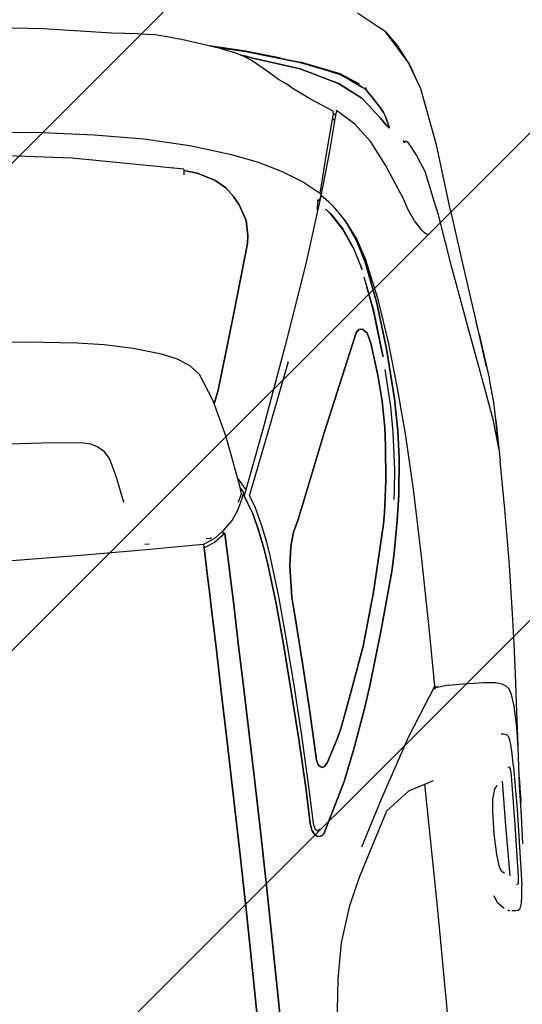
# Model space of a CAD drawing. Header units: millimetres. Extents: x 573132 to 957048, y 21042 to 318066.
# Tile 418 of 425: x 825274 to 825968, y 241507 to 242868. Entities that reach past the tile are written whole.
import ezdxf

# ---------------------------------------------------------------- set-up
doc = ezdxf.new("R2010")
doc.units = ezdxf.units.MM
doc.header["$LTSCALE"] = 2000
doc.layers.add('_NIBSC_FM trees 3metre zone', color=210, linetype='Continuous')
doc.layers.add('Cars', color=7, linetype='Continuous')

# ---------------------------------------------------------------- blocks, each defined once
blk = doc.blocks.new('A$C7ADB3080')
at = {"linetype": 'Continuous'}
for p, q in [((3832, 739.5), (3836.6, 844.3)), ((3972.7, 749.9), (3978.7, 854.2)), ((4221.8, 668.4), (4237.6, 814.2)), ((3673.2, 792.6), (3673.7, 692.2)), ((4412.5, 787.5), (4403.4, 695.1)), ((4265.5, 772.3), (4260.1, 707.5)), ((3966.3, 680.4), (3972.7, 749.9)), ((3828.2, 684.6), (3832, 739.5)), ((4260.1, 707.5), (4251.7, 635.4)), ((4403.4, 695.1), (4390.5, 600.8)), ((3673.7, 692.2), (3674.7, 601.1)), ((3825.6, 672.2), (3828.2, 684.6)), ((3961, 643.5), (3966.3, 680.4)), ((3820.7, 662), (3825.6, 672.2)), ((4195.1, 515.6), (4221.8, 668.4)), ((3807.5, 649.8), (3813.4, 654)), ((3813.4, 654), (3820.8, 662.4)), ((3775.6, 639.5), (3794, 644.6)), ((3794, 644.6), (3801.5, 647)), ((3800.8, 646.4), (3807.5, 649.8)), ((3801.5, 647), (3806, 649)), ((3953.3, 603.8), (3961, 643.5)), ((3741.9, 632.7), (3775.6, 639.5)), ((4251.7, 635.4), (4240.7, 567.6)), ((3674.7, 601.1), (3675.1, 581.7)), ((3682.1, 607.7), (3682.1, 601.7)), ((3942.5, 565.4), (3953.3, 603.8)), ((4390.5, 600.8), (4386.9, 565.1)), ((3675.1, 581.7), (3675.4, 562.4)), ((3675.4, 562.4), (3675.9, 542.6)), ((3933.6, 543.9), (3942.5, 565.4)), ((4240.7, 567.6), (4227, 505)), ((4386.9, 565.1), (4383.8, 547.2)), ((4382.9, 541.1), (4383.8, 547.2)), ((3675.9, 542.6), (3676.4, 526.7)), ((3922.9, 526.5), (3933.6, 543.9)), ((4198, 531.7), (4197.9, 531.2)), ((4197.9, 531.2), (4198, 531.7)), ((4379.1, 525.1), (4381.9, 536.1)), ((4381.9, 536.1), (4382.9, 541.1)), ((3467.2, 517.5), (3405.5, 514.9)), ((3405.5, 514.9), (3467.2, 517.5)), ((3528.9, 520.1), (3467.2, 517.5)), ((3467.2, 517.5), (3528.9, 520.1)), ((3589.5, 522.8), (3528.9, 520.1)), ((3528.9, 520.1), (3589.5, 522.8)), ((3610.4, 523.8), (3589.5, 522.8)), ((3589.5, 522.8), (3610.4, 523.8)), ((3631.1, 524.7), (3610.4, 523.8)), ((3610.4, 523.8), (3631.1, 524.7)), ((3651.3, 525.7), (3631.1, 524.7)), ((3631.1, 524.7), (3651.3, 525.7)), ((3671.3, 526.7), (3651.3, 525.7)), ((3651.3, 525.7), (3671.3, 526.7)), ((3677.3, 511.8), (3671.3, 526.7)), ((3671.3, 526.7), (3676.4, 526.5)), ((3676.4, 526.7), (3683.5, 510.8)), ((3683.5, 522.6), (3683.8, 516.7)), ((3910.3, 515.1), (3922.9, 526.5)), ((4376, 513.6), (4379.1, 525.1)), ((3097.4, 503.7), (3043.5, 502.2)), ((3043.5, 502.2), (3097.4, 503.7)), ((3168.2, 506), (3097.4, 503.7)), ((3097.4, 503.7), (3168.2, 506)), ((3252, 509), (3168.2, 506)), ((3168.2, 506), (3252, 509)), ((3344.7, 512.5), (3252, 509)), ((3252, 509), (3344.7, 512.5)), ((3405.5, 514.9), (3344.7, 512.5)), ((3344.7, 512.5), (3405.5, 514.9)), ((3688.7, 496.6), (3677.3, 511.8)), ((3683.5, 510.8), (3692.8, 498)), ((3683.8, 516.7), (3684.4, 515.1)), ((3872.7, 499.1), (3910.3, 515.1)), ((4188.8, 516.1), (4187.1, 516.4)), ((4193.4, 515.7), (4188.1, 497.7)), ((4188.1, 497.7), (4193.4, 515.7)), ((4195.1, 515.6), (4188.8, 516.1)), ((4227, 505), (4210.5, 448.6)), ((4365.6, 477.9), (4373.8, 505.4)), ((4373.8, 505.4), (4376, 513.6)), ((3043.5, 502.2), (2961.6, 500)), ((2961.6, 500), (3043.5, 502.2)), ((3536.4, 489.3), (3593.8, 491.8)), ((3593.8, 491.8), (3536.4, 489.3)), ((3593.8, 491.8), (3622.3, 493.2)), ((3622.3, 493.2), (3593.8, 491.8)), ((3622.3, 493.2), (3645.7, 494.4)), ((3645.7, 494.4), (3622.3, 493.2)), ((3645.7, 494.4), (3666.9, 495.6)), ((3666.9, 495.6), (3645.7, 494.4)), ((3666.9, 495.6), (3688.7, 496.6)), ((3688.7, 496.6), (3666.9, 495.6)), ((3687.2, 498.6), (3688.7, 498.7)), ((3691.7, 499.6), (3688.7, 496.6)), ((3688.7, 498.7), (3689.8, 497.7)), ((3692.8, 498), (3706.1, 485.3)), ((3821.6, 484.9), (3872.7, 499.1)), ((3887, 491.2), (3868.3, 497.9)), ((3868.3, 497.9), (3887, 491.2)), ((3991.5, 461.4), (3887, 491.2)), ((3887, 491.2), (3991.5, 461.4)), ((4188.1, 497.7), (4176.6, 474.1)), ((4176.6, 474.1), (4188.1, 497.7)), ((3203.4, 475.3), (3279, 478)), ((3279, 478), (3203.4, 475.3)), ((3279, 478), (3347.7, 480.8)), ((3347.7, 480.8), (3279, 478)), ((3347.7, 480.8), (3413.9, 483.8)), ((3413.9, 483.8), (3347.7, 480.8)), ((3413.9, 483.8), (3476.6, 486.7)), ((3476.6, 486.7), (3413.9, 483.8)), ((3476.6, 486.7), (3536.4, 489.3)), ((3536.4, 489.3), (3476.6, 486.7)), ((3706.1, 485.3), (3719.7, 476.4)), ((3719.7, 476.4), (3733.7, 469.8)), ((3762.8, 473.1), (3821.6, 484.9)), ((4357.7, 453.1), (4365.6, 477.9)), ((2961.5, 468.6), (3043.6, 470.9)), ((3043.6, 470.9), (2961.5, 468.6)), ((3043.6, 470.9), (3123.9, 472.9)), ((3123.9, 472.9), (3043.6, 470.9)), ((3123.9, 472.9), (3203.4, 475.3)), ((3203.4, 475.3), (3123.9, 472.9)), ((3713.6, 456.1), (3738.7, 466)), ((3738.7, 466), (3728.7, 462.1)), ((3730.6, 474.5), (3730.8, 474.4)), ((3730.8, 474.4), (3741.7, 469.3)), ((3733.7, 469.8), (3743.8, 466)), ((3739.1, 467.8), (3738.5, 466.1)), ((3738.5, 466.1), (3746.3, 462.9)), ((3738.7, 466.5), (3738.7, 467.9)), ((3739.5, 465.7), (3738.7, 466)), ((3738.7, 466), (3738.7, 466)), ((3741.7, 469.3), (3748.7, 470.5)), ((3743.8, 466), (3749.9, 470.8)), ((3762, 472.5), (3746.3, 462.9)), ((3832.9, 431.9), (3746.7, 463.1)), ((3748.7, 470.5), (3755.7, 471.8)), ((3755.7, 471.8), (3762.8, 473.1)), ((3762.7, 473.1), (3762, 472.5)), ((4176.6, 474.1), (4165, 459.6)), ((4165, 459.6), (4176.6, 474.1)), ((4351.4, 418), (4362.3, 467.4)), ((3713.6, 456.1), (3687.1, 448.9)), ((3687.1, 448.9), (3713.6, 456.1)), ((3696.9, 445), (3723.1, 452.6)), ((3728.7, 462.1), (3713.6, 456.1)), ((3723.1, 452.6), (3738.1, 458.5)), ((3738.1, 458.5), (3822.4, 426.8)), ((4085.9, 435.4), (3991.5, 461.4)), ((3991.5, 461.4), (4085.9, 435.4)), ((4152.4, 450), (4140.4, 443)), ((4140.4, 443), (4152.4, 450)), ((4165, 459.6), (4152.4, 450)), ((4152.4, 450), (4165, 459.6)), ((4348.9, 430.5), (4357.7, 453.1)), ((4359.8, 459.6), (4350.6, 418.1)), ((4350.6, 418.1), (4359.8, 459.6)), ((3643.8, 440.8), (3587, 433.2)), ((3587, 433.2), (3643.8, 440.8)), ((3596.5, 428.6), (3653.1, 436.5)), ((3662.7, 443.9), (3643.8, 440.8)), ((3643.8, 440.8), (3662.7, 443.9)), ((3653.1, 436.5), (3672.4, 439.7)), ((3687.1, 448.9), (3662.7, 443.9)), ((3662.7, 443.9), (3687.1, 448.9)), ((3672.4, 439.7), (3696.9, 445)), ((4096.8, 434.1), (4085.9, 435.4)), ((4085.9, 435.4), (4096.8, 434.1)), ((4140.4, 443), (4117.8, 435.1)), ((4117.8, 435.1), (4140.4, 443)), ((4210.5, 448.6), (4196.9, 412.4)), ((3527.2, 426.8), (3464.1, 421.2)), ((3464.1, 421.2), (3527.2, 426.8)), ((3472.6, 416.8), (3536, 422.4)), ((3587, 433.2), (3527.2, 426.8)), ((3527.2, 426.8), (3587, 433.2)), ((3536, 422.4), (3596.5, 428.6)), ((3822.4, 426.8), (3919.4, 391.3)), ((3941.5, 394), (3832.9, 431.9)), ((4117.8, 435.1), (4096.8, 434.1)), ((4096.8, 434.1), (4117.8, 435.1)), ((4342.8, 419), (4348.9, 430.5)), ((4344.1, 418.1), (4345.7, 423.6)), ((4345.7, 423.6), (4344.1, 418.1)), ((4345.7, 423.6), (4346.6, 426.1)), ((4346.6, 426.1), (4345.7, 423.6)), ((3280.2, 408.6), (3271, 407)), ((3271, 407), (3280.2, 408.6)), ((3330.4, 411.2), (3280.2, 408.6)), ((3280.2, 408.6), (3330.4, 411.2)), ((3397.7, 415.9), (3330.4, 411.2)), ((3330.4, 411.2), (3397.7, 415.9)), ((3338.5, 407.1), (3405.7, 411.7)), ((3464.1, 421.2), (3397.7, 415.9)), ((3397.7, 415.9), (3464.1, 421.2)), ((3405.7, 411.7), (3472.6, 416.8)), ((3501.9, 402.7), (3566, 408.5)), ((3566, 408.5), (3501.9, 402.7)), ((3566, 408.5), (3594.2, 410.9)), ((3594.2, 410.9), (3566, 408.5)), ((3594.2, 410.9), (3636.8, 410.4)), ((3636.8, 410.4), (3594.2, 410.9)), ((3636.8, 410.4), (3664.1, 407.1)), ((3664.1, 407.1), (3636.8, 410.4)), ((4196.9, 412.4), (4181.7, 380.2)), ((4319.8, 388.8), (4337.2, 410.2)), ((4350.6, 418.1), (4330, 344.4)), ((4330, 344.4), (4350.6, 418.1)), ((4337.1, 396.9), (4341.1, 409.4)), ((4341.1, 409.4), (4337.1, 396.9)), ((4337.2, 410.2), (4342.8, 419)), ((4338.2, 370.6), (4351.4, 418)), ((4341.1, 409.4), (4344.1, 418.1)), ((4344.1, 418.1), (4341.1, 409.4)), ((3262.3, 400.8), (3261.6, 398.5)), ((3261.6, 398.5), (3262.3, 400.8)), ((3261.6, 398.5), (3261.6, 396.3)), ((3261.6, 396.3), (3261.6, 398.5)), ((3261.6, 396.4), (3261.6, 396.3)), ((3261.6, 396.3), (3262.5, 393.6)), ((3262.5, 393.6), (3261.6, 396.3)), ((3262.3, 400.8), (3262.2, 400.6)), ((3265.7, 404.2), (3262.3, 400.8)), ((3262.3, 400.8), (3265.7, 404.2)), ((3271, 407), (3265.7, 404.2)), ((3265.7, 404.2), (3271, 407)), ((3269.2, 399.3), (3271, 401.5)), ((3269.6, 398.5), (3269.5, 399.6)), ((3271.9, 397.1), (3269.6, 398.5)), ((3271, 401.5), (3274.3, 403.3)), ((3274.3, 403.3), (3280.2, 404.2)), ((3280.2, 404.2), (3338.5, 407.1)), ((3366.9, 393.4), (3434.5, 397.6)), ((3434.5, 397.6), (3366.9, 393.4)), ((3434.5, 397.6), (3501.9, 402.7)), ((3501.9, 402.7), (3434.5, 397.6)), ((3664.1, 407.1), (3683.7, 401.7)), ((3683.7, 401.7), (3664.1, 407.1)), ((3683.7, 401.7), (3700.4, 394)), ((3700.4, 394), (3683.7, 401.7)), ((4321.2, 345.1), (4337.1, 396.9)), ((4337.1, 396.9), (4321.2, 345.1)), ((2999.6, 392.2), (3062.7, 386.1)), ((3062.7, 386.1), (3112.6, 377.8)), ((3262.5, 393.6), (3264.7, 391.1)), ((3264.7, 391.1), (3262.5, 393.6)), ((3264.7, 391.1), (3334.6, 357.8)), ((3334.6, 357.8), (3264.7, 391.1)), ((3356.4, 386.7), (3357.6, 389.2)), ((3357.6, 389.2), (3356.4, 386.7)), ((3357.5, 383.2), (3356.4, 386.7)), ((3356.4, 386.7), (3357.5, 383.2)), ((3363.1, 378.6), (3357.5, 383.2)), ((3357.5, 383.2), (3363.1, 378.6)), ((3357.6, 389.2), (3360.3, 391.7)), ((3360.3, 391.7), (3357.6, 389.2)), ((3360.3, 391.7), (3364.2, 393)), ((3364.2, 393), (3360.3, 391.7)), ((3361.1, 391.9), (3360.3, 391.7)), ((3364.2, 393), (3366.9, 393.4)), ((3366.9, 393.4), (3364.2, 393)), ((3366.9, 393.4), (3366.5, 393.3)), ((3700.4, 394), (3817.2, 349.4)), ((3817.2, 349.4), (3700.4, 394)), ((4050.4, 358), (3941.5, 394)), ((4309, 375.9), (4319.8, 388.8)), ((3112.6, 377.8), (3163.1, 362.7)), ((3392.8, 363.5), (3363.1, 378.6)), ((3363.1, 378.6), (3392.8, 363.5)), ((4181.7, 380.2), (4164.8, 352.2)), ((4301.5, 365.2), (4309, 375.9)), ((3163.1, 362.7), (3201.4, 346.4)), ((3334.6, 357.8), (3380.1, 340.6)), ((3380.1, 340.6), (3334.6, 357.8)), ((3407.4, 357), (3392.8, 363.5)), ((3392.8, 363.5), (3407.4, 357)), ((3463.6, 336.8), (3407.4, 357)), ((3407.4, 357), (3463.6, 336.8)), ((4142, 330.4), (4050.4, 358)), ((4289.5, 349.4), (4295.4, 357.9)), ((4295.4, 357.9), (4301.5, 365.2)), ((3201.4, 346.4), (3289.8, 302.1)), ((3380.1, 340.6), (3431.3, 322.8)), ((3431.3, 322.8), (3380.1, 340.6)), ((3817.2, 349.4), (3925.2, 306)), ((3925.2, 306), (3817.2, 349.4)), ((4164.8, 352.2), (4146.3, 328.7)), ((4278, 333.2), (4289.5, 349.4)), ((4297.1, 293.6), (4321.2, 345.1)), ((4321.2, 345.1), (4297.1, 293.6)), ((4310.5, 290.6), (4330.7, 343.8)), ((4330, 344.4), (4316, 307.6)), ((4316, 307.6), (4330, 344.4)), ((3242.7, 339.9), (3307.9, 307.6)), ((3519.3, 317.6), (3463.6, 336.8)), ((3463.6, 336.8), (3519.3, 317.6)), ((4125, 335.6), (4138.5, 334.1)), ((4145.3, 329.1), (4134.9, 319.4)), ((4136.9, 321.3), (4145.3, 329.1)), ((4137.7, 333.1), (4138.9, 334.6)), ((4137.7, 333.1), (4139.4, 331.5)), ((4139.4, 331.5), (4146.3, 328.7)), ((4140.7, 330.9), (4140.8, 330.9)), ((4204.9, 312.9), (4146.6, 329.1)), ((4147.7, 330.5), (4204.1, 316.7)), ((4259.7, 303.9), (4278, 333.2)), ((3431.3, 322.8), (3463.8, 312.3)), ((3463.8, 312.3), (3431.3, 322.8)), ((3592.6, 298), (3519.3, 317.6)), ((3519.3, 317.6), (3592.6, 298)), ((4095.5, 302.7), (4117.9, 317.7)), ((4118.4, 317.6), (4096.4, 302.9)), ((4117.9, 317.7), (4125.2, 324.1)), ((4125.2, 323.9), (4118.4, 317.6)), ((4121.2, 308.4), (4128, 313.1)), ((4125, 323.9), (4125.2, 323.9)), ((4128, 313.1), (4136.9, 321.3)), ((4134.9, 319.4), (4134.8, 319.4)), ((4204.1, 316.7), (4248.1, 305.5)), ((3289.8, 302.1), (3315.3, 269.6)), ((3307.9, 307.6), (3390, 263.8)), ((3463.8, 312.3), (3540, 291.3)), ((3540, 291.3), (3463.8, 312.3)), ((3925.2, 306), (3951.6, 295.2)), ((3951.6, 295.2), (3925.2, 306)), ((4069.4, 290.3), (4095.5, 302.7)), ((4096.4, 302.9), (4069.8, 290.4)), ((4120.9, 308.2), (4106, 297.8)), ((4106, 297.8), (4109.2, 300.1)), ((4121.1, 308.3), (4120.9, 308.2)), ((4250.9, 301.7), (4204.9, 312.9)), ((4239.6, 275.2), (4260.4, 299.4)), ((4249, 305.3), (4246.7, 302.7)), ((4248.1, 305.5), (4256.1, 303.9)), ((4260.4, 299.4), (4250.9, 301.7)), ((4256.3, 303.5), (4254.1, 300.9)), ((4256.1, 303.9), (4256.5, 303.9)), ((4256.6, 304.1), (4256.3, 303.5)), ((4257.4, 303.9), (4259.7, 303.9)), ((4316, 307.6), (4309.4, 290.9)), ((4309.4, 290.9), (4316, 307.6)), ((3540, 291.3), (3619.1, 270.6)), ((3619.1, 270.6), (3540, 291.3)), ((3685.5, 277), (3592.6, 298)), ((3592.6, 298), (3685.5, 277)), ((3956.1, 285.8), (3950.2, 280)), ((3950.2, 280), (3956.1, 285.8)), ((3951.6, 295.2), (3956, 290.8)), ((3956, 290.8), (3951.6, 295.2)), ((3956, 290.8), (3956.1, 285.8)), ((3956.1, 285.8), (3956, 290.8)), ((4069.8, 290.4), (4039.3, 280.8)), ((4078.8, 285.1), (4106, 297.8)), ((4106, 297.8), (4078.8, 285.1)), ((4080.1, 284.6), (4106, 297.8)), ((4106, 297.8), (4080.1, 284.6)), ((4274.7, 262.9), (4297.1, 293.6)), ((4297.1, 293.6), (4274.7, 262.9)), ((4294, 264.8), (4310.5, 290.6)), ((4309.4, 290.9), (4301.5, 278.7)), ((4301.5, 278.7), (4309.4, 290.9)), ((3701, 274.5), (3685.5, 277)), ((3685.5, 277), (3701, 274.5)), ((3744.9, 269.5), (3701, 274.5)), ((3701, 274.5), (3744.9, 269.5)), ((3936.2, 276.1), (3891.3, 269.6)), ((3891.3, 269.6), (3936.2, 276.1)), ((3950.2, 280), (3936.2, 276.1)), ((3936.2, 276.1), (3950.2, 280)), ((3979.7, 268.9), (4004.3, 273.7)), ((4027.9, 278.5), (3981.3, 269)), ((3990.3, 263.5), (4048.1, 275.3)), ((4048.1, 275.3), (3990.3, 263.5)), ((3995.6, 261.5), (4050.7, 274.3)), ((4004.3, 273.7), (4013.3, 275.5)), ((4039.3, 280.8), (4038.1, 280.6)), ((4039.2, 280.8), (4041.7, 281.6)), ((4048.1, 275.3), (4078.8, 285.1)), ((4078.8, 285.1), (4048.1, 275.3)), ((4050.7, 274.3), (4080.1, 284.6)), ((4080.1, 284.6), (4050.7, 274.3)), ((4213.7, 255.4), (4239.6, 275.2)), ((4301.5, 278.7), (4290.4, 262.4)), ((4290.4, 262.4), (4301.5, 278.7)), ((3315.3, 269.6), (3327.1, 234.4)), ((3390, 263.8), (3456.6, 223)), ((3619.1, 270.6), (3644.1, 265.3)), ((3644.1, 265.3), (3619.1, 270.6)), ((3644.1, 265.3), (3689.1, 258)), ((3689.1, 258), (3644.1, 265.3)), ((3730.4, 259), (3718.4, 260.4)), ((3759.2, 256.3), (3730.4, 259)), ((3793.1, 266), (3744.9, 269.5)), ((3744.9, 269.5), (3793.1, 266)), ((3817.7, 265.2), (3793.1, 266)), ((3793.1, 266), (3817.7, 265.2)), ((3854.8, 266.4), (3817.7, 265.2)), ((3817.7, 265.2), (3854.8, 266.4)), ((3898.3, 259.2), (3846.5, 255.3)), ((3891.3, 269.6), (3854.8, 266.4)), ((3854.8, 266.4), (3891.3, 269.6)), ((3917.5, 260.6), (3916, 260.5)), ((3917.1, 260.6), (3979.7, 268.9)), ((3981.3, 269), (3917.5, 260.6)), ((3926.7, 254.9), (3990.3, 263.5)), ((3990.3, 263.5), (3926.7, 254.9)), ((3935.4, 251.6), (3995.6, 261.5)), ((4263.7, 254.4), (4274.7, 262.9)), ((4274.7, 262.9), (4263.7, 254.4)), ((4290.4, 262.4), (4287.1, 257.7)), ((4287.1, 257.7), (4290.4, 262.4)), ((4392.6, 260.2), (4370.3, 231.3)), ((3148.3, 241.7), (3323, 246.6)), ((3689.1, 258), (3724.3, 252.9)), ((3724.3, 252.9), (3689.1, 258)), ((3724.3, 252.9), (3774.5, 248.5)), ((3774.5, 248.5), (3724.3, 252.9)), ((3811.2, 254.5), (3759.2, 256.3)), ((3774.5, 248.5), (3812.3, 247.8)), ((3812.3, 247.8), (3774.5, 248.5)), ((3846.5, 255.3), (3811.2, 254.5)), ((3812.3, 247.8), (3856.9, 249.1)), ((3856.9, 249.1), (3812.3, 247.8)), ((3856.9, 249.1), (3926.7, 254.9)), ((3926.7, 254.9), (3856.9, 249.1)), ((3871.4, 243.6), (3935.4, 251.6)), ((4180, 237.5), (4213.7, 255.4)), ((4245.3, 239.2), (4253.1, 245.9)), ((4253.1, 245.9), (4245.3, 239.2)), ((4253.1, 245.9), (4263.7, 254.4)), ((4263.7, 254.4), (4253.1, 245.9)), ((4275.4, 249.2), (4266.7, 243.2)), ((4266.7, 243.2), (4275.4, 249.2)), ((4287.1, 257.7), (4275.4, 249.2)), ((4275.4, 249.2), (4287.1, 257.7)), ((4287.4, 255.8), (4288.8, 256.8)), ((2594.2, 230.7), (3148.3, 241.7)), ((3632.9, 227.7), (3726.9, 231.8)), ((3726.9, 231.8), (3804.6, 237)), ((3804.6, 237), (3871.4, 243.6)), ((4131.6, 216.2), (4180, 237.5)), ((4230.6, 228.5), (4234.6, 232)), ((4234.6, 232), (4230.6, 228.5)), ((4246.7, 232.5), (4233.3, 228.6)), ((4233.3, 228.6), (4246.7, 232.5)), ((4234.6, 232), (4245.3, 239.2)), ((4245.3, 239.2), (4234.6, 232)), ((4252.8, 234.9), (4246.7, 232.5)), ((4246.7, 232.5), (4252.8, 234.9)), ((4259.8, 238.8), (4252.8, 234.9)), ((4252.8, 234.9), (4259.8, 238.8)), ((4266.7, 243.2), (4259.8, 238.8)), ((4259.8, 238.8), (4266.7, 243.2)), ((3452.5, 222.4), (3455.3, 222.5)), ((3455.5, 223.2), (3452.6, 225.5)), ((3456.9, 204.1), (3454.3, 222.4)), ((3455.3, 223.3), (3455.3, 223.8)), ((3455.3, 219), (3455.3, 223.2)), ((3456.6, 223), (3537.8, 224.8)), ((3537.8, 224.8), (3632.9, 227.7)), ((4233.3, 228.6), (4230.6, 228.5)), ((4230.6, 228.5), (4233.3, 228.6)), ((4319.2, 195.6), (4363.1, 223.2)), ((4363.1, 223.2), (4343.6, 209.1)), ((4363.1, 223.2), (4370.3, 231.3)), ((3456.9, 204.1), (3456.9, 183.7)), ((4099.9, 203.1), (4116.9, 211.1)), ((4116.9, 211.1), (4131.6, 216.2)), ((4210.6, 206.2), (4208.9, 209.9)), ((4210.6, 206.2), (4208.9, 204)), ((4209.1, 209.5), (4211.3, 210.3)), ((4210.4, 207.6), (4210, 207.4)), ((4211.4, 210.7), (4210.4, 207.6)), ((4343.6, 209.1), (4323.2, 198.1)), ((4081, 189), (4082.5, 190.8)), ((4082.5, 190.8), (4086.1, 193.8)), ((4086.1, 193.8), (4099.9, 203.1)), ((4179.6, 189), (4190.3, 193.8)), ((4190.3, 193.8), (4201, 199.3)), ((4201, 199.3), (4208.9, 204)), ((4281.2, 180.9), (4319.2, 195.6)), ((4314.2, 193.2), (4296.1, 186.6)), ((4319.2, 195.6), (4314.2, 193.2)), ((3456.9, 183.7), (3456.9, 155)), ((4079.5, 184.4), (4080, 186.8)), ((4079.8, 186.2), (4081, 189)), ((4125.1, 173.9), (4145.5, 178.6)), ((4145.5, 178.6), (4166.8, 183.6)), ((4166.8, 183.6), (4179.6, 189)), ((4202.8, 164.9), (4281.2, 180.9)), ((4032, 156.5), (4106, 169.6)), ((4106, 169.6), (4125.1, 173.9)), ((4110.6, 152.5), (4202.8, 164.9)), ((3143.8, 150.4), (3143.9, 150.5)), ((3143.9, 150.5), (3151.3, 158.6)), ((3151.3, 158.6), (3160.5, 162.6)), ((3160.5, 162.6), (3161.6, 162.7)), ((3191.3, 146.3), (3194.7, 149.8)), ((3194.7, 149.8), (3200.5, 152.6)), ((3200.5, 152.6), (3218.3, 154.9)), ((3218.3, 154.9), (3247.2, 156.3)), ((3247.2, 156.3), (3278.4, 156)), ((3278.4, 156), (3294.9, 154.7)), ((3294.9, 154.7), (3301.9, 152.9)), ((3301.9, 152.9), (3309.3, 150.8)), ((3309.3, 150.8), (3313.6, 147.2)), ((3456.9, 155), (3455.4, 139.2)), ((3938.8, 138.5), (4032, 156.5)), ((4110.6, 152.5), (4042.4, 142.3)), ((3138.8, 135.8), (3139.2, 139.9)), ((3139.6, 143.6), (3140.7, 145.3)), ((3139.6, 142.8), (3139.6, 143.6)), ((3257.6, 139.9), (3187.9, 139.2)), ((3318.7, 139.9), (3257.6, 139.9)), ((3383.7, 133.3), (3384, 136.4)), ((3454.9, 136.7), (3453.1, 130.6)), ((3455.1, 137.4), (3454.9, 136.7)), ((3455.4, 139.2), (3455.1, 137.4)), ((3856.8, 122.3), (3938.8, 138.5)), ((4042.4, 142.3), (3958, 129.3)), ((3138.9, 134.8), (3138.8, 135.8)), ((3139.2, 131.8), (3138.8, 134.4)), ((3139.2, 131.8), (3141.5, 128.4)), ((3141.5, 128.4), (3148.6, 125.9)), ((3148.6, 125.9), (3158.6, 124.6)), ((3158.6, 124.6), (3173, 123.7)), ((3189, 123.3), (3173, 123.7)), ((3174.9, 131), (3175.3, 129)), ((3176.5, 128.4), (3175.3, 129)), ((3176.5, 128.4), (3177.6, 128.1)), ((3177.6, 128.1), (3180.9, 127.5)), ((3180.9, 127.5), (3185.7, 127.3)), ((3185.7, 127.3), (3257.4, 126.7)), ((3218.8, 122.8), (3189, 123.3)), ((3249.2, 122.6), (3218.8, 122.8)), ((3278.5, 122.4), (3249.2, 122.6)), ((3257.4, 126.7), (3325.3, 126.6)), ((3294.3, 122.5), (3278.5, 122.4)), ((3309.6, 122.6), (3294.3, 122.5)), ((3338.2, 123), (3309.6, 122.6)), ((3325.3, 126.6), (3330.2, 126.7)), ((3330.2, 126.7), (3334.3, 127.3)), ((3334.3, 127.3), (3336.4, 128.1)), ((3335.7, 127.5), (3334.5, 127.3)), ((3337.6, 128.4), (3335.7, 127.5)), ((3336.4, 128.1), (3337.6, 128.4)), ((3338, 130.6), (3337.6, 128.4)), ((3338.2, 123), (3359.1, 123.7)), ((3359.1, 123.7), (3368.6, 124.4)), ((3368.6, 124.4), (3376.8, 125.6)), ((3376.8, 125.6), (3380.5, 126.9)), ((3380.5, 126.9), (3382.5, 128.9)), ((3382.5, 128.9), (3383.7, 133.3)), ((3449.9, 125.3), (3445.8, 121.5)), ((3453.1, 130.6), (3449.9, 125.3)), ((3937.3, 125.8), (3873.8, 116)), ((3958, 129.3), (3891.5, 119.3)), ((3937.3, 125.8), (3954.2, 128.7)), ((3230.4, 117.9), (3269.2, 117.1)), ((3269.2, 117.1), (3311.5, 116.3)), ((3285.8, 116.8), (3290.9, 115.9)), ((3290.9, 115.9), (3301, 115.9)), ((3301, 115.9), (3322.7, 115.9)), ((3311.5, 116.3), (3363.4, 114.4)), ((3363.4, 114.4), (3392, 114.3)), ((3366.1, 114.4), (3424.7, 112.1)), ((3392, 114.3), (3420.9, 115.7)), ((3420.9, 115.7), (3437.5, 118)), ((3424.7, 112.1), (3465.3, 110.6)), ((3437.5, 118), (3445.8, 121.5)), ((3465.3, 110.6), (3506.8, 109.4)), ((3506.8, 109.4), (3548.4, 108.5)), ((3693.3, 108.5), (3760.4, 109.8)), ((3777.5, 110.4), (3760.4, 109.8)), ((3777.5, 110.4), (3780.6, 110.6)), ((3817, 111.7), (3777.6, 110.4)), ((3777.6, 110.4), (3817.8, 111.5)), ((3780.6, 110.6), (3816.5, 114.7)), ((3816.5, 114.7), (3856.8, 122.3)), ((3817.8, 111.5), (3842, 112.3)), ((3842, 112.3), (3873.8, 116)), ((3548.4, 108.5), (3615.8, 107.9)), ((3615.8, 107.9), (3693.3, 108.5))]:
    blk.add_line(p, q, dxfattribs=at)

msp = doc.modelspace()

# ---------------------------------------------------------------- hatches: boundary and pattern name
h = msp.add_hatch()
h.set_pattern_fill('ANSI31', color=252, scale=150)
h.paths.add_polyline_path([(830901.5, 227876.9), (829808.9, 243346.4), (808212.3, 241821), (809321.3, 226119.1)])
at = {"layer": '_NIBSC_FM trees 3metre zone'}
h = msp.add_hatch(dxfattribs=at)
h.set_pattern_fill('ANSI31', color=256, scale=1500)
h.set_pattern_definition([(45, (0, -300000), (-3367.596, 3367.596), [])])
h.paths.add_polyline_path([(593903.2, 232617.7), (679741.5, 243682.5), (730246.2, 249484.4), (739010, 251812.5), (755357.3, 259572.6), (798190.5, 265511.7), (811700.6, 266996.3), (863086.4, 275757), (876855.1, 143047.8), (913767.4, 142393.8), (912963.3, 130302.9), (912377.4, 121144.5), (904518.6, 98597.9), (903417.9, 94708.4), (895370.5, 63435.9), (848719, 56730), (841118.6, 53483.2), (784097.4, 45680.2), (763757.6, 42853.6), (670408.4, 24434.5), (665577.7, 34769.6), (663265.2, 39852.7), (610755, 158063.7), (608829.3, 162279.9), (603679.1, 173549.1), (597792.5, 194109.5)])
h.paths.add_polyline_path([(597181.3, 230015.5), (680104.5, 240704.4), (730805.4, 246528.9), (740047.1, 248984), (756226.7, 256664.5), (798560.4, 262534.3), (812116.9, 264024), (860432.9, 272261.3), (874145.3, 140095.4), (910565, 139450.1), (909969.7, 130498.2), (909409.7, 121745), (901656.3, 99500.9), (900521.5, 95490.8), (892963.6, 66120.8), (847902.5, 59643.5), (840311.6, 56400.8), (783687.5, 48652), (763260.4, 45813.4), (672131.7, 27832.4), (668302, 36025.9), (666001.5, 41082.8), (613490.4, 159295.9), (611558.1, 163526.3), (606501.3, 174591.3), (600750.4, 194677.7)], flags=16)

# ---------------------------------------------------------------- block references
at = {"layer": 'Cars', "rotation": 94.26510713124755}
msp.add_blockref('A$C7ADB3080', (826327, 238516), dxfattribs=at)

doc.saveas('drawing.dxf')
